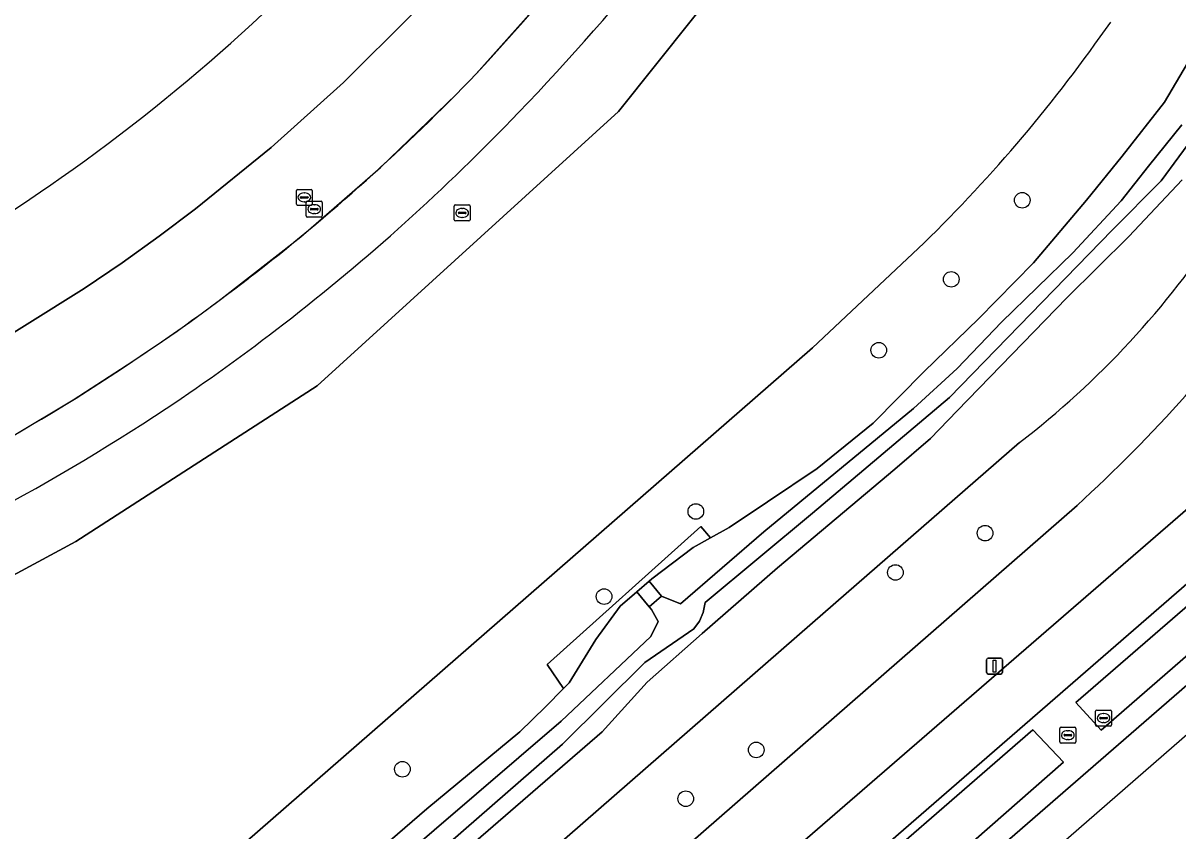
# Model space of a CAD drawing. Extents: x 155018 to 156648, y 383979 to 385733.
# Drawn here: x 156450.5 to 156522.9, y 384563.7 to 384614.4 of the extents above; entities that cross this region are included whole.
import ezdxf

# ---------------------------------------------------------------- set-up
doc = ezdxf.new("R2010")
doc.units = 0
for name, color, linetype in [('IMGEO_Berm_groen', 7, 'Continuous'), ('IMGEO_Boom', 7, 'Continuous'), ('IMGEO_Brandkraan', 7, 'Continuous'), ('IMGEO_Erf', 7, 'Continuous'), ('IMGEO_Fietspad_gesloten', 7, 'Continuous'), ('IMGEO_Gemengd_bos', 7, 'Continuous'), ('IMGEO_Greppel_droge_sloot', 7, 'Continuous'), ('IMGEO_Groenvoorziening', 7, 'Continuous'), ('IMGEO_Kolk', 7, 'Continuous'), ('IMGEO_Lichtmast', 7, 'Continuous'), ('IMGEO_Lijnafwatering', 7, 'Continuous'), ('IMGEO_Oever', 7, 'Continuous'), ('IMGEO_Parkeervlak_gesloten', 7, 'Continuous'), ('IMGEO_Rijbaan_lokaal_gesloten', 7, 'Continuous'), ('IMGEO_Rioolput', 7, 'Continuous'), ('IMGEO_Terreindeel_gesloten', 7, 'Continuous'), ('IMGEO_Terreindeel_open', 7, 'Continuous'), ('IMGEO_Waterloop', 7, 'Continuous')]:
    doc.layers.add(name, color=color, linetype=linetype)

msp = doc.modelspace()

# ---------------------------------------------------------------- linework, layer by layer
at = {"layer": 'IMGEO_Berm_groen'}
for points in [[(156380.988, 384563.978), (156398.306, 384564.091), (156423.183, 384568.491), (156436.947, 384572.778), (156453.814, 384581.86), (156468.932, 384591.619), (156487.829, 384608.824), (156497.193, 384620.558), (156508.476, 384637.086), (156514.568, 384649.778), (156520.835, 384673.402), (156523.967, 384691.509), (156524.981, 384702.285), (156525.138, 384711.423), (156524.727, 384719.906), (156523.691, 384727.258), (156523.333, 384729.795), (156520.84, 384740.334), (156517.923, 384750.761), (156515.153, 384758.891), (156512.202, 384757.862)], [(156575.63, 384625.238), (156573.496, 384622.674), (156570.218, 384619.547), (156539.925, 384593.498), (156500, 384558.845), (156481.527, 384542.81), (156481.285, 384542.6)], [(156484.013, 384538.601), (156500, 384552.488), (156574.188, 384616.928), (156575.304, 384617.915), (156579.566, 384621.683)], [(156400.45, 384477.185), (156417.421, 384491.92), (156426.726, 384500), (156471.293, 384538.696), (156500, 384563.563), (156558.09, 384613.883)], [(156516.574, 384584.132), (156401.57, 384483.809)]]:
    msp.add_lwpolyline(points, dxfattribs=at)
for points in [[(156569.854, 384615.037), (156548.12, 384596.152), (156518.079, 384570.037), (156516.492, 384571.777), (156568.543, 384616.838)], [(156515.726, 384568.039), (156500, 384554.219), (156485.898, 384541.827), (156483.959, 384544.135), (156500, 384558.067), (156513.81, 384570.061)]]:
    msp.add_lwpolyline(points, close=True, dxfattribs=at)
for centre, radius, start, end in [((156379.823, 384707.042), 141.461, 315.98931, 327.26049), ((156385.749, 384700.382), 132.573, 307.72142, 316.28013), ((156452.897, 384653.936), 94.485, 312.37172, 324.10752), ((156385.468, 384700.758), 133.042, 303.80118, 307.71805), ((156384.232, 384704.056), 136.473, 291.7472, 303.46198)]:
    msp.add_arc(centre, radius, start, end, dxfattribs=at)
at = {"layer": 'IMGEO_Boom'}
for centre in [(156513.141, 384603.261), (156508.69, 384598.302), (156504.146, 384593.858), (156492.677, 384583.751), (156510.809, 384582.392), (156505.186, 384579.928), (156486.924, 384578.418), (156496.463, 384568.806), (156474.283, 384567.597), (156492.046, 384565.746)]:
    msp.add_circle(centre, 0.489, dxfattribs=at)
at = {"layer": 'IMGEO_Brandkraan'}
for p, q in [((156477.532, 384602.041), (156477.532, 384602.893)), ((156477.607, 384602.967), (156478.459, 384602.967)), ((156478.02, 384602.747), (156478.045, 384602.747)), ((156478.533, 384602.893), (156478.533, 384602.041)), ((156478.459, 384601.967), (156477.607, 384601.967)), ((156477.791, 384602.461), (156477.791, 384602.473)), ((156478.229, 384602.424), (156477.831, 384602.424)), ((156477.834, 384602.51), (156478.232, 384602.51)), ((156478.043, 384602.187), (156478.018, 384602.187)), ((156478.275, 384602.473), (156478.275, 384602.461))]:
    msp.add_line(p, q, dxfattribs=at)
for points in [[(156477.532, 384602.041), (156477.532, 384602.893)], [(156477.607, 384602.967), (156478.459, 384602.967)], [(156478.533, 384602.893), (156478.533, 384602.041)], [(156478.459, 384601.967), (156477.607, 384601.967)]]:
    msp.add_lwpolyline(points, dxfattribs=at)
for centre, radius, start, end in [((156477.609, 384602.891), 0.0765, 91.55205, 178.44795), ((156477.609, 384602.891), 0.0765, 91.55205, 178.44795), ((156478.457, 384602.891), 0.0765, 1.55205, 88.44795), ((156478.457, 384602.891), 0.0765, 1.55205, 88.44795), ((156477.609, 384602.043), 0.0765, 181.55205, 268.44795), ((156477.609, 384602.043), 0.0765, 181.55205, 268.44795), ((156477.831, 384602.47), 0.0403, 85.87752, 175.75265), ((156477.828, 384602.46), 0.0366, 178.93798, 274.71019), ((156478.232, 384602.467), 0.043, 264.86636, 352.45326), ((156478.236, 384602.472), 0.0386, 1.73085, 96.63898), ((156478.457, 384602.043), 0.0765, 271.55205, 358.44795), ((156478.457, 384602.043), 0.0765, 271.55205, 358.44795)]:
    msp.add_arc(centre, radius, start, end, dxfattribs=at)
for centre, major_axis, ratio, start_param, end_param in [((156478.019, 384602.467), (-0.387, 0.002), 0.722429, 4.712389, 7.853982), ((156478.044, 384602.467), (-0.39, 0.002), 0.717154, 1.570796, 4.712389)]:
    msp.add_ellipse(centre, major_axis=major_axis, ratio=ratio, start_param=start_param, end_param=end_param, dxfattribs=at)
at = {"layer": 'IMGEO_Erf'}
for centre, radius, start, end in [((156384.338, 384702.101), 119.126, 305.13992, 319.06339), ((156387.311, 384698.096), 114.14, 292.31095, 305.07682)]:
    msp.add_arc(centre, radius, start, end, dxfattribs=at)
at = {"layer": 'IMGEO_Fietspad_gesloten'}
for points in [[(156571.247, 384625.432), (156558.09, 384613.883), (156500, 384563.563), (156471.293, 384538.696), (156426.726, 384500), (156417.421, 384491.92), (156400.45, 384477.185)], [(156481.285, 384542.6), (156481.527, 384542.81), (156500, 384558.845), (156539.925, 384593.498)]]:
    msp.add_lwpolyline(points, dxfattribs=at)
at = {"layer": 'IMGEO_Gemengd_bos'}
for points in [[(156546.679, 384664.615), (156547.264, 384665.032), (156546.69, 384665.812), (156545.684, 384666.826), (156544.492, 384667.252), (156520.835, 384673.402), (156514.568, 384649.778), (156508.476, 384637.086), (156497.193, 384620.558), (156487.829, 384608.824), (156468.932, 384591.619), (156453.814, 384581.86), (156436.947, 384572.778), (156423.183, 384568.491), (156398.306, 384564.091), (156380.988, 384563.978)], [(156467.55, 384557.962), (156475.823, 384565.119), (156481.652, 384569.948), (156483.261, 384571.5), (156484.386, 384572.65), (156483.366, 384574.167), (156492.987, 384582.801), (156493.587, 384582.095), (156494.773, 384582.744), (156497.166, 384584.35), (156500.275, 384586.435), (156503.796, 384589.278), (156506.981, 384592.533), (156510.389, 384595.822), (156513.837, 384599.327), (156517.157, 384603.262), (156519.41, 384606.015), (156522.062, 384609.398), (156524.933, 384614.296), (156527.019, 384617.799), (156529.455, 384622.259)], [(156506.966, 384600.574), (156500, 384594.015), (156392.176, 384500)], [(156392.176, 384500), (156500, 384594.015), (156506.966, 384600.574)], [(156512.959, 384588.07), (156500, 384576.769), (156411.961, 384500), (156399.221, 384488.891)], [(156401.57, 384483.809), (156516.574, 384584.132)]]:
    msp.add_lwpolyline(points, dxfattribs=at)
for centre, radius, start, end in [((156440.989, 384668.241), 94.508, 314.27567, 325.29241), ((156440.989, 384668.241), 94.508, 314.27567, 325.29241), ((156479.183, 384632.063), 55.464, 307.51556, 326.90198), ((156452.897, 384653.936), 94.485, 312.37172, 324.10752)]:
    msp.add_arc(centre, radius, start, end, dxfattribs=at)
at = {"layer": 'IMGEO_Greppel_droge_sloot'}
for points in [[(156518.079, 384570.037), (156548.12, 384596.152), (156569.854, 384615.037), (156568.543, 384616.838), (156516.492, 384571.777)], [(156485.898, 384541.827), (156500, 384554.219), (156515.726, 384568.039), (156513.81, 384570.061), (156500, 384558.067), (156483.959, 384544.135)]]:
    msp.add_lwpolyline(points, close=True, dxfattribs=at)
at = {"layer": 'IMGEO_Groenvoorziening'}
for points in [[(156523.156, 384604.534), (156519.824, 384600.993), (156515.924, 384597.139), (156509.06, 384590.061), (156507.377, 384588.322), (156505.161, 384586.409), (156497.795, 384580.217), (156493.071, 384576.096), (156489.62, 384573.052), (156486.808, 384569.939), (156477.81, 384562.142)], [(156399.221, 384488.891), (156411.961, 384500), (156500, 384576.769), (156512.959, 384588.07)]]:
    msp.add_lwpolyline(points, dxfattribs=at)
msp.add_arc((156479.183, 384632.063), 55.464, 307.51556, 326.90198, dxfattribs=at)
at = {"layer": 'IMGEO_Kolk'}
for p, q in [((156517.734, 384570.376), (156517.734, 384571.228)), ((156517.809, 384571.302), (156518.661, 384571.302)), ((156517.993, 384570.796), (156517.993, 384570.808)), ((156518.431, 384570.759), (156518.033, 384570.759)), ((156518.036, 384570.845), (156518.434, 384570.845)), ((156518.222, 384571.082), (156518.247, 384571.082)), ((156518.477, 384570.808), (156518.477, 384570.796)), ((156518.735, 384571.228), (156518.735, 384570.376)), ((156518.661, 384570.302), (156517.809, 384570.302)), ((156518.245, 384570.522), (156518.22, 384570.522))]:
    msp.add_line(p, q, dxfattribs=at)
for points in [[(156517.734, 384570.376), (156517.734, 384571.228)], [(156517.809, 384571.302), (156518.661, 384571.302)], [(156518.735, 384571.228), (156518.735, 384570.376)], [(156518.661, 384570.302), (156517.809, 384570.302)]]:
    msp.add_lwpolyline(points, dxfattribs=at)
for centre, radius, start, end in [((156517.811, 384571.226), 0.0765, 91.55205, 178.44795), ((156517.811, 384571.226), 0.0765, 91.55205, 178.44795), ((156518.033, 384570.805), 0.0403, 85.87752, 175.75265), ((156518.03, 384570.795), 0.0366, 178.93798, 274.71019), ((156518.434, 384570.802), 0.043, 264.86636, 352.45326), ((156518.438, 384570.807), 0.0386, 1.73085, 96.63898), ((156518.659, 384571.226), 0.0765, 1.55205, 88.44795), ((156518.659, 384571.226), 0.0765, 1.55205, 88.44795), ((156517.811, 384570.378), 0.0765, 181.55205, 268.44795), ((156517.811, 384570.378), 0.0765, 181.55205, 268.44795), ((156518.659, 384570.378), 0.0765, 271.55205, 358.44795), ((156518.659, 384570.378), 0.0765, 271.55205, 358.44795)]:
    msp.add_arc(centre, radius, start, end, dxfattribs=at)
for centre, major_axis, ratio, start_param, end_param in [((156518.221, 384570.802), (-0.387, 0.002), 0.722429, 4.712389, 7.853982), ((156518.246, 384570.802), (-0.39, 0.002), 0.717154, 1.570796, 4.712389)]:
    msp.add_ellipse(centre, major_axis=major_axis, ratio=ratio, start_param=start_param, end_param=end_param, dxfattribs=at)
at = {"layer": 'IMGEO_Lichtmast'}
for p, q in [((156510.904, 384573.66), (156510.904, 384574.46)), ((156510.904, 384574.46), (156510.904, 384573.66)), ((156511.004, 384574.56), (156511.794, 384574.56)), ((156511.794, 384574.56), (156511.004, 384574.56)), ((156511.894, 384574.46), (156511.894, 384573.66)), ((156511.894, 384573.66), (156511.894, 384574.46)), ((156511.794, 384573.56), (156511.004, 384573.56)), ((156511.004, 384573.56), (156511.794, 384573.56))]:
    msp.add_line(p, q, dxfattribs=at)
msp.add_lwpolyline([(156511.324, 384574.435), (156511.474, 384574.435), (156511.474, 384573.685), (156511.324, 384573.685), (156511.324, 384574.435)], dxfattribs=at)
for centre, start, end in [((156511.004, 384574.46), 90, 180), ((156511.004, 384574.46), 90, 180), ((156511.794, 384574.46), 0, 90), ((156511.794, 384574.46), 360, 90), ((156511.004, 384573.66), 180, 270), ((156511.004, 384573.66), 180, 270), ((156511.794, 384573.66), 270, 0), ((156511.794, 384573.66), 270, 0)]:
    msp.add_arc(centre, 0.1, start, end, dxfattribs=at)
at = {"layer": 'IMGEO_Lijnafwatering'}
for points in [[(156477.66, 384609.895), (156478.08, 384610.323), (156478.497, 384610.753), (156478.913, 384611.185), (156482.918, 384615.667), (156486.763, 384620.286), (156490.444, 384625.037)], [(156462.707, 384596.903), (156467.913, 384600.974), (156472.902, 384605.309), (156477.66, 384609.895)], [(156445.947, 384586.34), (156449.842, 384588.478), (156453.657, 384590.754), (156457.387, 384593.166), (156459.181, 384594.382), (156460.955, 384595.627), (156462.707, 384596.903)]]:
    msp.add_lwpolyline(points, dxfattribs=at)
at = {"layer": 'IMGEO_Oever'}
for points in [[(156524.933, 384614.296), (156522.062, 384609.398), (156519.41, 384606.015), (156517.157, 384603.262), (156513.837, 384599.327), (156510.389, 384595.822), (156506.981, 384592.533), (156503.796, 384589.278), (156500.275, 384586.435), (156497.166, 384584.35), (156494.773, 384582.744), (156493.587, 384582.095), (156492.502, 384581.502), (156489.926, 384579.52), (156489.756, 384579.374), (156490.529, 384578.434), (156491.724, 384577.972), (156496.935, 384582.483), (156506.315, 384590.199), (156509.054, 384592.709), (156511.837, 384595.616), (156516.3, 384599.963), (156519.345, 384603.223), (156521.057, 384605.39), (156523.142, 384607.976)], [(156524.059, 384607.486), (156521.847, 384604.469), (156518.773, 384601.383), (156508.583, 384590.886), (156499.984, 384583.641), (156493.261, 384578.054), (156493.128, 384577.416), (156492.911, 384576.885), (156492.56, 384576.403), (156489.479, 384574.284), (156484.314, 384569.164), (156471.899, 384558.339)], [(156477.81, 384562.142), (156486.808, 384569.939), (156489.62, 384573.052), (156493.071, 384576.096), (156497.795, 384580.217), (156505.161, 384586.409), (156507.377, 384588.322), (156509.06, 384590.061), (156515.924, 384597.139), (156519.824, 384600.993), (156523.156, 384604.534)], [(156465.803, 384554.799), (156484.227, 384570.6), (156489.85, 384575.911), (156490.323, 384576.851), (156489.893, 384577.615), (156489.757, 384577.777), (156488.978, 384578.705), (156487.943, 384577.817), (156486.4, 384575.732), (156484.744, 384573.014), (156484.386, 384572.65), (156483.261, 384571.5), (156481.652, 384569.948), (156475.823, 384565.119), (156467.55, 384557.962)]]:
    msp.add_lwpolyline(points, dxfattribs=at)
at = {"layer": 'IMGEO_Parkeervlak_gesloten'}
msp.add_lwpolyline([(156495.284, 384642.039), (156489.119, 384632.55), (156482.323, 384623.502), (156474.927, 384614.939), (156470.597, 384610.641), (156466.059, 384606.565), (156461.323, 384602.72), (156459.035, 384600.998), (156456.709, 384599.33), (156454.343, 384597.717), (156447.002, 384593.161), (156439.346, 384589.155), (156431.418, 384585.719), (156423.454, 384582.887), (156415.299, 384580.665), (156406.999, 384579.066), (156403.956, 384578.662), (156400.906, 384578.32), (156397.849, 384578.038), (156392.336, 384577.689), (156388.705, 384577.568), (156376.171, 384578.055)], dxfattribs=at)
for centre, radius, start, end in [((156352.963, 384727.754), 171.615, 317.21527, 328.95812), ((156386.557, 384699.647), 127.887, 307.64545, 316.2338), ((156386.523, 384699.701), 127.951, 303.63061, 307.64254), ((156388.508, 384695.609), 123.446, 291.33901, 303.91559)]:
    msp.add_arc(centre, radius, start, end, dxfattribs=at)
at = {"layer": 'IMGEO_Rijbaan_lokaal_gesloten'}
for points in [[(156376.171, 384578.055), (156388.705, 384577.568), (156392.336, 384577.689), (156397.849, 384578.038), (156400.906, 384578.32), (156403.956, 384578.662), (156406.999, 384579.066), (156415.299, 384580.665), (156423.454, 384582.887), (156431.418, 384585.719), (156439.346, 384589.155), (156447.002, 384593.161), (156454.343, 384597.717), (156456.709, 384599.33), (156459.035, 384600.998), (156461.323, 384602.72), (156466.059, 384606.565), (156470.597, 384610.641), (156474.927, 384614.939), (156482.323, 384623.502), (156489.119, 384632.55), (156495.284, 384642.039)], [(156481.809, 384533.514), (156545.579, 384589.03), (156544.762, 384589.968), (156547.77, 384592.578), (156548.586, 384591.647), (156556.135, 384598.219), (156576.79, 384616.2), (156575.304, 384617.915), (156574.188, 384616.928), (156500, 384552.488)]]:
    msp.add_lwpolyline(points, dxfattribs=at)
for centre, radius, start, end in [((156352.963, 384727.754), 171.615, 317.21527, 328.95812), ((156379.823, 384707.042), 141.461, 315.98931, 327.26049), ((156384.338, 384702.101), 119.126, 305.13992, 319.06339), ((156386.557, 384699.647), 127.887, 307.64545, 316.2338), ((156385.749, 384700.382), 132.573, 307.72142, 316.28013), ((156387.311, 384698.096), 114.14, 292.31095, 305.07682), ((156386.523, 384699.701), 127.951, 303.63061, 307.64254), ((156385.468, 384700.758), 133.042, 303.80118, 307.71805), ((156388.508, 384695.609), 123.446, 291.33901, 303.91559), ((156384.232, 384704.056), 136.473, 291.7472, 303.46198)]:
    msp.add_arc(centre, radius, start, end, dxfattribs=at)
at = {"layer": 'IMGEO_Rioolput'}
for p, q in [((156467.637, 384603.014), (156467.637, 384603.866)), ((156467.712, 384603.94), (156468.564, 384603.94)), ((156467.896, 384603.434), (156467.896, 384603.446)), ((156468.334, 384603.397), (156467.936, 384603.397)), ((156467.939, 384603.483), (156468.337, 384603.483)), ((156468.125, 384603.72), (156468.15, 384603.72)), ((156468.38, 384603.446), (156468.38, 384603.434)), ((156468.638, 384603.866), (156468.638, 384603.014)), ((156468.564, 384602.94), (156467.712, 384602.94)), ((156468.148, 384603.16), (156468.123, 384603.16)), ((156468.256, 384602.275), (156468.256, 384603.127)), ((156468.331, 384603.201), (156469.183, 384603.201)), ((156468.515, 384602.695), (156468.515, 384602.707)), ((156468.953, 384602.658), (156468.555, 384602.658)), ((156468.558, 384602.744), (156468.956, 384602.744)), ((156468.744, 384602.981), (156468.769, 384602.981)), ((156468.999, 384602.707), (156468.999, 384602.695)), ((156469.257, 384603.127), (156469.257, 384602.275)), ((156469.183, 384602.201), (156468.331, 384602.201)), ((156468.767, 384602.421), (156468.742, 384602.421)), ((156515.496, 384569.306), (156515.496, 384570.158)), ((156515.571, 384570.232), (156516.423, 384570.232)), ((156515.984, 384570.012), (156516.009, 384570.012)), ((156516.497, 384570.158), (156516.497, 384569.306)), ((156515.755, 384569.726), (156515.755, 384569.738)), ((156516.193, 384569.689), (156515.795, 384569.689)), ((156515.798, 384569.775), (156516.196, 384569.775)), ((156516.007, 384569.452), (156515.982, 384569.452)), ((156516.239, 384569.738), (156516.239, 384569.726)), ((156516.423, 384569.232), (156515.571, 384569.232))]:
    msp.add_line(p, q, dxfattribs=at)
for points in [[(156467.637, 384603.014), (156467.637, 384603.866)], [(156467.712, 384603.94), (156468.564, 384603.94)], [(156468.638, 384603.866), (156468.638, 384603.014)], [(156468.564, 384602.94), (156467.712, 384602.94)], [(156468.256, 384602.275), (156468.256, 384603.127)], [(156468.331, 384603.201), (156469.183, 384603.201)], [(156469.257, 384603.127), (156469.257, 384602.275)], [(156469.183, 384602.201), (156468.331, 384602.201)], [(156515.496, 384569.306), (156515.496, 384570.158)], [(156515.571, 384570.232), (156516.423, 384570.232)], [(156516.497, 384570.158), (156516.497, 384569.306)], [(156516.423, 384569.232), (156515.571, 384569.232)]]:
    msp.add_lwpolyline(points, dxfattribs=at)
for centre, radius, start, end in [((156467.714, 384603.864), 0.0765, 91.55205, 178.44795), ((156467.714, 384603.864), 0.0765, 91.55205, 178.44795), ((156467.936, 384603.443), 0.0403, 85.87752, 175.75265), ((156467.933, 384603.433), 0.0366, 178.93798, 274.71019), ((156468.337, 384603.44), 0.043, 264.86636, 352.45326), ((156468.341, 384603.445), 0.0386, 1.73085, 96.63898), ((156468.562, 384603.864), 0.0765, 1.55205, 88.44795), ((156468.562, 384603.864), 0.0765, 1.55205, 88.44795), ((156467.714, 384603.016), 0.0765, 181.55205, 268.44795), ((156467.714, 384603.016), 0.0765, 181.55205, 268.44795), ((156468.333, 384603.125), 0.0765, 91.55205, 178.44795), ((156468.333, 384603.125), 0.0765, 91.55205, 178.44795), ((156468.555, 384602.704), 0.0403, 85.87752, 175.75265), ((156468.552, 384602.694), 0.0366, 178.93798, 274.71019), ((156468.562, 384603.016), 0.0765, 271.55205, 358.44795), ((156468.562, 384603.016), 0.0765, 271.55205, 358.44795), ((156468.956, 384602.701), 0.043, 264.86636, 352.45326), ((156468.96, 384602.706), 0.0386, 1.73085, 96.63898), ((156469.181, 384603.125), 0.0765, 1.55205, 88.44795), ((156469.181, 384603.125), 0.0765, 1.55205, 88.44795), ((156468.333, 384602.277), 0.0765, 181.55205, 268.44795), ((156468.333, 384602.277), 0.0765, 181.55205, 268.44795), ((156469.181, 384602.277), 0.0765, 271.55205, 358.44795), ((156469.181, 384602.277), 0.0765, 271.55205, 358.44795), ((156515.573, 384570.156), 0.0765, 91.55205, 178.44795), ((156515.573, 384570.156), 0.0765, 91.55205, 178.44795), ((156516.421, 384570.156), 0.0765, 1.55205, 88.44795), ((156516.421, 384570.156), 0.0765, 1.55205, 88.44795), ((156515.573, 384569.308), 0.0765, 181.55205, 268.44795), ((156515.573, 384569.308), 0.0765, 181.55205, 268.44795), ((156515.795, 384569.735), 0.0403, 85.87752, 175.75265), ((156515.792, 384569.725), 0.0366, 178.93798, 274.71019), ((156516.196, 384569.732), 0.043, 264.86636, 352.45326), ((156516.2, 384569.737), 0.0386, 1.73085, 96.63898), ((156516.421, 384569.308), 0.0765, 271.55205, 358.44795), ((156516.421, 384569.308), 0.0765, 271.55205, 358.44795)]:
    msp.add_arc(centre, radius, start, end, dxfattribs=at)
for centre, major_axis, ratio, start_param, end_param in [((156468.124, 384603.44), (-0.387, 0.002), 0.722429, 4.712389, 7.853982), ((156468.149, 384603.44), (-0.39, 0.002), 0.717154, 1.570796, 4.712389), ((156468.743, 384602.701), (-0.387, 0.002), 0.722429, 4.712389, 7.853982), ((156468.768, 384602.701), (-0.39, 0.002), 0.717154, 1.570796, 4.712389), ((156515.983, 384569.732), (-0.387, 0.002), 0.722429, 4.712389, 7.853982), ((156516.008, 384569.732), (-0.39, 0.002), 0.717154, 1.570796, 4.712389)]:
    msp.add_ellipse(centre, major_axis=major_axis, ratio=ratio, start_param=start_param, end_param=end_param, dxfattribs=at)
at = {"layer": 'IMGEO_Terreindeel_gesloten'}
msp.add_lwpolyline([(156488.978, 384578.705), (156489.756, 384579.374), (156489.926, 384579.52), (156492.502, 384581.502), (156493.587, 384582.095), (156492.987, 384582.801), (156483.366, 384574.167), (156484.386, 384572.65), (156484.744, 384573.014), (156486.4, 384575.732), (156487.943, 384577.817)], close=True, dxfattribs=at)
at = {"layer": 'IMGEO_Terreindeel_open'}
msp.add_lwpolyline([(156489.756, 384579.374), (156488.978, 384578.705), (156489.757, 384577.777), (156490.529, 384578.434)], close=True, dxfattribs=at)
at = {"layer": 'IMGEO_Waterloop'}
for points in [[(156523.142, 384607.976), (156521.057, 384605.39), (156519.345, 384603.223), (156516.3, 384599.963), (156511.837, 384595.616), (156509.054, 384592.709), (156506.315, 384590.199), (156496.935, 384582.483), (156491.724, 384577.972), (156490.529, 384578.434), (156489.757, 384577.777), (156489.893, 384577.615), (156490.323, 384576.851), (156489.85, 384575.911), (156484.227, 384570.6), (156465.803, 384554.799)], [(156471.899, 384558.339), (156484.314, 384569.164), (156489.479, 384574.284), (156492.56, 384576.403), (156492.911, 384576.885), (156493.128, 384577.416), (156493.261, 384578.054), (156499.984, 384583.641), (156508.583, 384590.886), (156518.773, 384601.383), (156521.847, 384604.469), (156524.059, 384607.486)]]:
    msp.add_lwpolyline(points, dxfattribs=at)

doc.saveas('drawing.dxf')
